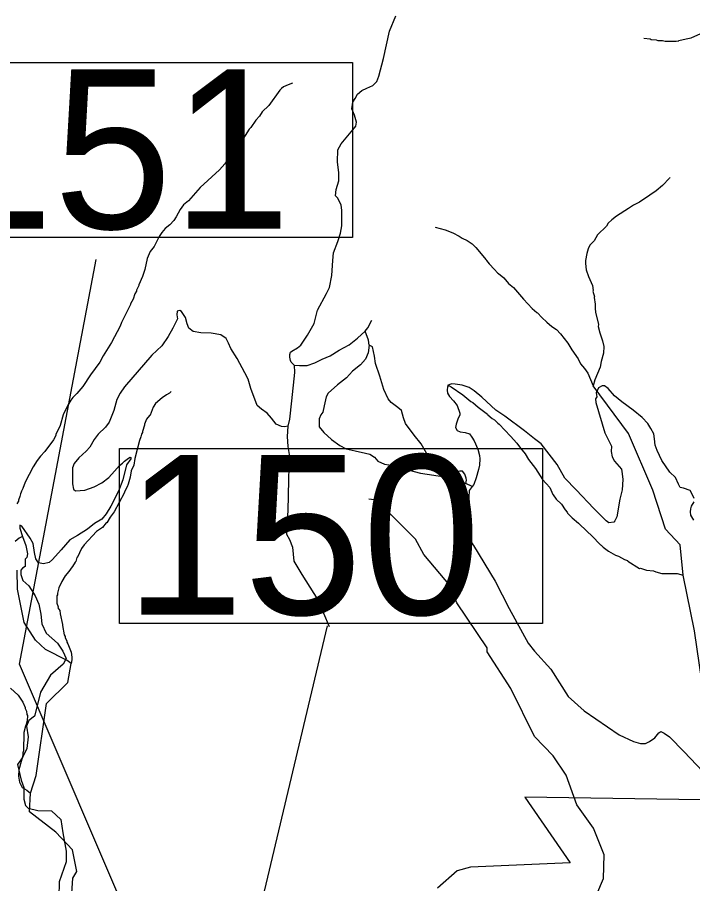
# Model space of a CAD drawing. Extents: x 1248089 to 1457196, y 820910 to 988753.
# Drawn here: x 1343636 to 1349567, y 954614 to 962221 of the extents above; entities that cross this region are included whole.
import ezdxf

# ---------------------------------------------------------------- set-up
doc = ezdxf.new("R2010")
doc.units = 0
for name, color, linetype in [('Exist Boundary Land Use Park State Division NC Parks and Recreation', 7, 'Continuous'), ('Exist Hydrographic Creek Single Shore', 7, 'Continuous'), ('Exist Hydrographic Misc Water Feature', 7, 'Continuous'), ('Exist Road Non-System Type 51', 7, 'Continuous'), ('Exist Road Secondary Structure Standard Bridge Number Label', 7, 'Continuous')]:
    doc.layers.add(name, color=color, linetype=linetype)

msp = doc.modelspace()

# ---------------------------------------------------------------- linework, layer by layer
at = {"layer": 'Exist Boundary Land Use Park State Division NC Parks and Recreation'}
msp.add_lwpolyline([(1351089.4, 954503.5), (1351089.5, 954700.4), (1350953.2, 954677.5), (1350470.4, 954696.8), (1350464.4, 954732.9), (1350446.4, 954800.8), (1350428.5, 954834.9), (1350228.5, 954814.8), (1350156.5, 954818.8), (1350128.5, 954834.8), (1350112.5, 954882.9), (1350068.5, 954906.8), (1350028.5, 954896.8), (1350026.6, 955345), (1348093, 955374.4), (1348492.8, 954798.2), (1347615, 954759.8), (1347499.2, 954725.8), (1347327.1, 954573.6)], dxfattribs=at)
at = {"layer": 'Exist Hydrographic Creek Single Shore'}
for points in [[(1349816.2, 954528.3), (1349918.1, 954624.7), (1350120.2, 954706), (1350146.2, 954738.3), (1350157.2, 954853), (1350132.2, 954879.8), (1350135.2, 954997.9), (1350220.2, 955088.1), (1350231.2, 955202.8), (1349935.2, 955750.4), (1349880.2, 955935.4), (1349695.2, 956247.7), (1349648.2, 956393.2), (1349583.2, 956834.3), (1349483.4, 957321.9), (1349458.1, 957588.6), (1349328.1, 957725.9), (1349218.1, 958069.5), (1349004.1, 958566.3), (1348693.1, 958985.9)], [(1348609.2, 954247.2), (1348785.1, 954660.6), (1348789.1, 954867.4), (1348695.1, 955102.4), (1348549.1, 955305.6), (1348455.1, 955566.8), (1348342.1, 955736.5), (1348178.2, 955907.2), (1347971.1, 956328.3), (1347761.1, 956651), (1347762.1, 956683.8), (1347496.1, 957079.8), (1347440.1, 957225.4), (1347205.1, 957505.9), (1347132.1, 957638.6), (1346790.1, 957980.4), (1346723, 957991.5)], [(1344608.3, 951627.3), (1344592.5, 951692.8), (1344730.2, 952063.2), (1344768.6, 952408.7), (1344593, 952916.1), (1344557.1, 953543.9), (1344518.1, 953675.9), (1344111.1, 954488.5), (1344123.1, 954662.2), (1344158, 954720.7), (1344120, 954911.9), (1343974, 955065.8), (1343744, 955244.4), (1343750.9, 955410.1), (1343799.9, 955564.7), (1343892.2, 956195.5), (1344078.1, 956380.1), (1344108.4, 956547.3), (1344074.1, 956574), (1343884, 956669.7), (1343794, 956753.6), (1343697, 956906.5), (1343637, 957199.9), (1343633, 957367.5)]]:
    msp.add_lwpolyline(points, dxfattribs=at)
at = {"layer": 'Exist Hydrographic Misc Water Feature'}
for points in [[(1349137.7, 962037.3), (1349193.6, 962032.1), (1349201.5, 962027.9), (1349247.3, 962022.9), (1349261.3, 962018.6), (1349301.3, 962017.6), (1349325.1, 962013.1), (1349421.1, 962011), (1349445.2, 962014.5), (1349445.3, 962018.5), (1349509.6, 962033), (1349553.8, 962040), (1349638.6, 962078.1)], [(1346053, 961642.6), (1346014.7, 961629.5), (1345974.3, 961610.4), (1345956, 961596.8), (1345941.7, 961581.1), (1345844.8, 961447.3), (1345786.9, 961390.6), (1345762.7, 961353.2), (1345730, 961317.9), (1345686.6, 961254.8), (1345672.2, 961239.2), (1345601.8, 961128.8), (1345550.4, 961066), (1345548.3, 961058), (1345516.8, 961019.4), (1345457.7, 960936.1), (1345410.5, 960881.1), (1345241.1, 960726.9), (1345138.6, 960611.3), (1345095.6, 960573.5), (1345064.9, 960533), (1345031.5, 960469.7), (1345010.8, 960438.1), (1344976, 960399), (1344935.3, 960367.9), (1344904.4, 960330.6), (1344883, 960295.4)], [(1349367.2, 960816.3), (1349364.9, 960808.4), (1349303.6, 960745.8), (1349246.5, 960697.1), (1349192.6, 960659.3), (1349101, 960599.5), (1349046.3, 960571.4), (1349004.6, 960542.5), (1348897.7, 960474.9), (1348857, 960443.9), (1348824.4, 960412.6), (1348809.8, 960388.9), (1348732.1, 960310.7), (1348703, 960259.3), (1348664.2, 960220.3), (1348649.5, 960188.6), (1348636.6, 960148.9), (1348627.2, 960085.1), (1348626.7, 960061.1), (1348633.4, 960003), (1348652.2, 959944.6), (1348686.5, 959867.8), (1348693.6, 959823.7), (1348691.7, 959816.7), (1348704.3, 959767.4), (1348702.7, 959761.5), (1348710.9, 959703.2), (1348710.1, 959663.3), (1348713.4, 959631.2), (1348739, 959522.7), (1348738.7, 959506.7), (1348751.4, 959450.4), (1348775.9, 959381.9), (1348786.8, 959329.6), (1348785.5, 959273.6), (1348763.9, 959198.2), (1348754.9, 959150.4), (1348708.5, 959039.5), (1348693.1, 958985.9)], [(1347305.6, 960378.7), (1347393.1, 960356.7), (1347460.5, 960329.2), (1347515.9, 960300), (1347543.4, 960281.4), (1347587, 960260.4), (1347630.4, 960231.4), (1347661.7, 960199.7), (1347753.4, 960092.7), (1347755.3, 960086.7), (1347778.6, 960058.2), (1347825.5, 960007.1), (1347852.9, 959978.5), (1347862.7, 959972.2), (1347907.9, 959933.3), (1347948.8, 959885), (1347994, 959849.3), (1348081.8, 959745.4), (1348158.1, 959665.7), (1348197.3, 959628.8), (1348205.2, 959626.6), (1348242.7, 959584.8), (1348286, 959545.9), (1348331.8, 959507.1), (1348372.1, 959478.9), (1348407.2, 959442.1), (1348471.5, 959360.7), (1348506.2, 959301.9), (1348560.5, 959222.7), (1348583.5, 959178.2), (1348617.7, 959139.1), (1348647.8, 959096.8), (1348693.1, 958985.9)], [(1344883, 960295.4), (1344862.6, 960261.9), (1344837.9, 960210.1), (1344803.7, 960165.4), (1344775.5, 960103.5), (1344755.5, 960007.9), (1344736.1, 959944.4), (1344702.5, 959873.2), (1344702.3, 959865.2), (1344681.5, 959825.6), (1344681.3, 959817.6), (1344668.8, 959793.9), (1344651.8, 959746.3), (1344630.9, 959706.8), (1344630.8, 959698.8), (1344551.3, 959540.6), (1344538.6, 959508.9), (1344463.5, 959366.6), (1344388.9, 959248.3), (1344359.7, 959192.9), (1344279.3, 959082.7), (1344211.1, 958980.3), (1344159.8, 958917.5), (1344123, 958882.3), (1344104.4, 958858.7), (1344075.4, 958811.3), (1344037.7, 958732.3), (1344011.6, 958636.8), (1343973.9, 958557.7), (1343973.7, 958549.7), (1343952.9, 958510.2), (1343876.7, 958407.9), (1343839.8, 958368.7), (1343808.9, 958329.5), (1343775.7, 958274.2), (1343704.9, 958139.8), (1343683.6, 958084.3), (1343671.1, 958060.5), (1343670.9, 958052.5), (1343662.6, 958036.8), (1343658.1, 958012.9), (1343645.4, 957981.2), (1343645.2, 957973.2), (1343632.7, 957949.4)], [(1347415.5, 958994.5), (1347447.1, 958975.7), (1347547.5, 958905.5), (1347620.3, 958847.8), (1347636.1, 958839.5), (1347683.2, 958798.4), (1347765.9, 958736.6), (1347768.1, 958731.6), (1347805.1, 958699.7), (1347826.8, 958687.3), (1347856.1, 958656.6), (1347867.9, 958648.3), (1347967.7, 958544.2), (1348024.4, 958482.8), (1348055.5, 958438.1), (1348097.2, 958387.2), (1348125.3, 958338.6), (1348185.6, 958259.2), (1348249.4, 958163.9), (1348311.9, 958092.4), (1348338.6, 958031.8), (1348343.5, 958029.3), (1348369.7, 957991.1), (1348414.7, 957946.1), (1348447.6, 957895.5), (1348465.3, 957877), (1348469, 957868.9), (1348510.2, 957826.1), (1348565.1, 957780.8), (1348639.4, 957705.2), (1348682.7, 957668.2), (1348756.9, 957588.5), (1348762.9, 957586.4), (1348780.5, 957568), (1348827.8, 957532.9), (1348891, 957499.5), (1348914.8, 957491), (1348968.2, 957461.8), (1348994, 957451.2), (1348997.9, 957445.2), (1349100.5, 957382.8), (1349108.5, 957384.7), (1349160.9, 957367.9), (1349222.1, 957362.1), (1349243.8, 957351.7), (1349295.5, 957338.4), (1349431.6, 957337.4), (1349483.4, 957321.9)], [(1344986.1, 958935), (1344971.9, 958921.2), (1344945.5, 958907.8), (1344907, 958880.7), (1344849.9, 958830), (1344829.2, 958798.5), (1344801.6, 958727.1), (1344795.5, 958725), (1344769.5, 958693.1), (1344751.9, 958648.2), (1344753.1, 958640.8), (1344734.5, 958584.7), (1344734.3, 958576.7), (1344726, 958560.9), (1344721.5, 958537), (1344708.8, 958505.2), (1344669.3, 958346.2), (1344660.1, 958290.3), (1344635, 958238.9), (1344626.9, 958182.3), (1344608.5, 958123.5), (1344600, 958099.7), (1344579.1, 958060.2), (1344574.8, 958044.3), (1344487.1, 957878.2), (1344451.5, 957831.8), (1344421.1, 957783.8), (1344416.1, 957781.6), (1344384.2, 957740.7), (1344331.4, 957705.8), (1344222.8, 957588.3), (1344200.2, 957556.8), (1344164.5, 957481.6), (1344158.4, 957479.7), (1344149.6, 957441.9), (1344144.1, 957438.4), (1344120.7, 957398.6), (1344116.7, 957396.7), (1344089.3, 957354.3), (1344056.9, 957316), (1344025.9, 957268.7), (1344000.7, 957213.3), (1343987.6, 957165.6), (1343987.3, 957149.6), (1343983.1, 957141.7), (1343981.8, 957077.7), (1343993.1, 957045.5), (1343992.9, 957037.5), (1344008.3, 957013.1), (1344011.7, 956985.1), (1344033.7, 956888.7), (1344031.5, 956880.7), (1344047.7, 956800.3), (1344055.4, 956784.2), (1344055.2, 956776.2), (1344070.5, 956743.8), (1344070.3, 956735.8), (1344080, 956719.6), (1344108.4, 956647), (1344115.4, 956602.8), (1344114.9, 956578.8), (1344108.4, 956547.3)], [(1343575.5, 956331), (1343642.2, 956269.5), (1343682.8, 956208.6), (1343705.8, 956160.1), (1343705.6, 956152.1), (1343717.1, 956127.8), (1343720.5, 956099.7), (1343724.3, 956091.6), (1343723.3, 956043.8), (1343714.6, 956011.9), (1343706.2, 955996.1), (1343693.1, 955940.4), (1343689.6, 955780.5), (1343685.2, 955764.6), (1343684.7, 955740.6), (1343649.9, 955613.4), (1343644.7, 955557.6), (1343655.6, 955505.3), (1343678.5, 955458.8), (1343718.1, 955435.9), (1343750.9, 955410.1)]]:
    msp.add_lwpolyline(points, dxfattribs=at)
at = {"layer": 'Exist Road Non-System Type 51'}
for points in [[(1346068.4, 959167), (1346040.1, 959192.6), (1346034.7, 959207.6), (1346029.2, 959236.2), (1346029.2, 959259.4), (1346036, 959282.5), (1346046.9, 959289.3), (1346095.9, 959317.9), (1346127.2, 959342.4), (1346185.7, 959430.9), (1346244.2, 959533.1), (1346272.6, 959649.3), (1346350.2, 959795), (1346377.4, 959848.1), (1346399.2, 959955.7), (1346406, 960086.4), (1346412.7, 960153.5), (1346452.2, 960254.2), (1346475.3, 960325), (1346484.8, 960390.4), (1346486.2, 960451.7), (1346486.2, 960526.6), (1346479.4, 960572.9), (1346449.4, 960633.4), (1346431.7, 960653.8), (1346435.8, 960709.6), (1346458.9, 960785.9), (1346460.3, 960856.7), (1346448, 960952), (1346449.4, 961056.9), (1346479.3, 961109.1), (1346584, 961233), (1346608.5, 961264.3), (1346614, 961301.1), (1346596.3, 961362.4), (1346573.1, 961418.2), (1346584, 961475.4), (1346603.1, 961508.1), (1346622.1, 961546.2), (1346660.2, 961578.9), (1346705.1, 961600.6), (1346756.8, 961623.8), (1346792.2, 961657.8), (1346811.3, 961704.1), (1346853.2, 961861), (1346904.9, 962099.3), (1346960.7, 962235.5)], [(1346010.4, 958630.4), (1345986.5, 958626.5), (1345955.3, 958629.4), (1345909.9, 958647.8), (1345868.7, 958700.4), (1345829, 958744.4), (1345780.7, 958779.9), (1345741, 958812.6), (1345685.7, 958961.7), (1345664.4, 959045.5), (1345634.6, 959098.3), (1345566.5, 959226.2), (1345509.8, 959314.2), (1345491.3, 959361.1), (1345468.6, 959402.3), (1345424.6, 959432.1), (1345339.4, 959449.1), (1345247.2, 959450.6), (1345180.5, 959461.9), (1345140.8, 959491.8), (1345128, 959530.1), (1345113.8, 959585.5), (1345076.9, 959639.5), (1345061.8, 959646.1), (1345039.1, 959641.9), (1345037.7, 959609.2), (1345042, 959573.7), (1345000.8, 959491.3), (1344959.6, 959418.9), (1344905.7, 959336.5), (1344816.3, 959254.1), (1344578.1, 958977.9), (1344539.8, 958921.1), (1344510, 958864.3), (1344483, 958769.2), (1344442.2, 958666.4), (1344411, 958622.3), (1344345.7, 958561.3), (1344311.7, 958515.8), (1344271.9, 958446.2), (1344239.3, 958412.1), (1344175.4, 958353.9), (1344134.4, 958303.4), (1344121.7, 958266.5), (1344120.3, 958201.1), (1344121.7, 958125.8), (1344128.8, 958077.6), (1344131.6, 958074.7), (1344145.8, 958064.8), (1344229.5, 958069), (1344310.4, 958098.9), (1344378.6, 958132.9), (1344439.6, 958181.2), (1344489.3, 958236.6), (1344533.2, 958284.9), (1344560.2, 958306.2), (1344577.2, 958323.3), (1344611.3, 958350.2), (1344626.9, 958358.8), (1344634, 958355.9), (1344634, 958346), (1344595.7, 958290.6), (1344561.6, 958159.9), (1344523.3, 958061.9), (1344456.6, 957929.9), (1344415.5, 957862.5), (1344377.2, 957814.2), (1344314.7, 957777.3), (1344250.9, 957726.1), (1344165.7, 957672.2), (1344097.6, 957633.8), (1344021, 957545.8), (1343944.5, 957460.8), (1343914.7, 957433.9), (1343866.4, 957423.9), (1343821, 957431), (1343799.7, 957466.5), (1343786.9, 957521.9), (1343774.2, 957600), (1343747.2, 957646.9), (1343674.8, 957754.8), (1343657.8, 957761.9), (1343657.8, 957736.4), (1343680.5, 957663.9), (1343711.7, 957584.4), (1343724.5, 957510.6), (1343720.2, 957479.3), (1343703.2, 957462.3), (1343703.2, 957399.8), (1343681.9, 957384.2), (1343667.9, 957366.1), (1343667.9, 957329.2), (1343684.9, 957275.2), (1343736, 957228.4), (1343791.4, 957140.3), (1343824, 957068.5)], [(1346689.6, 959465.2), (1346715.3, 959494.7), (1346749.4, 959562.9)], [(1346068.4, 959167), (1346113.8, 959162.7), (1346180.5, 959164.1), (1346250.1, 959188.3), (1346312.5, 959219.5), (1346383.5, 959247.9), (1346463, 959299.1), (1346549.5, 959344.5), (1346623.3, 959404.2), (1346689.6, 959465.2)], [(1346725.1, 959341.6), (1346720.9, 959385.7), (1346689.6, 959465.2)], [(1346725.1, 959341.6), (1346716.6, 959274.9), (1346693.9, 959219.5), (1346648.5, 959169.8), (1346580.4, 959114.4), (1346526.4, 959054.7), (1346446.9, 958995.1), (1346364.6, 958919.8), (1346349, 958888.6), (1346330.6, 958810.5), (1346319.2, 958755.1), (1346301, 958731.8), (1346286.8, 958694.8), (1346288.2, 958626.7), (1346327.9, 958575.5), (1346394.6, 958513.1), (1346468.4, 958461.9), (1346523.8, 958433.5), (1346603.3, 958413.6), (1346692.7, 958393.7), (1346731, 958385.2), (1346773.6, 958358.2), (1346803.4, 958322.7), (1346860.2, 958298.6), (1346935.4, 958287.2), (1347076.7, 958245.5), (1347177.5, 958218.5), (1347391.8, 958185.8), (1347519.5, 958153.1), (1347574.3, 958129.4)], [(1347574.3, 958129.4), (1347580.4, 958157.2), (1347577.5, 958174.2), (1347566.2, 958211.1), (1347546.3, 958236.7), (1347523.6, 958236.7), (1347488.1, 958229.6), (1347441.3, 958245.2), (1347377.4, 958265.1), (1347282.3, 958338.9), (1347228.4, 958394.3), (1347183, 958475.3), (1347120.5, 958553.4), (1347043.9, 958654.2), (1347027.3, 958704.5), (1347010.2, 958769.8), (1346977.6, 958794), (1346919.4, 958838), (1346893.9, 958872.1), (1346855.5, 958953), (1346820.1, 959070.9), (1346781.9, 959181.2), (1346771.9, 959245.1), (1346756.3, 959328.9), (1346725.1, 959341.6)], [(1346068.4, 959167), (1346070, 959103.4), (1346044.4, 958853.4), (1346026, 958694.3), (1346010.4, 958630.4)], [(1349579.6, 957997.6), (1349562.6, 958033.1), (1349544.1, 958065.8), (1349485.9, 958087.1), (1349457.6, 958094.2), (1349441.9, 958121.2), (1349416.4, 958179.4), (1349366.7, 958226.3), (1349295.8, 958330), (1349256, 958416.6), (1349237.6, 958463.5), (1349230.9, 958519.3), (1349225.2, 958563.3), (1349199.7, 958610.2), (1349174.2, 958655.6), (1349123.1, 958706.7), (1349043.6, 958772.1), (1348945.7, 958845.9), (1348880.4, 958898.5), (1348825, 958962.4), (1348793.8, 958985.1), (1348771.1, 958985.1), (1348739.9, 958968.1), (1348720, 958925.5), (1348725.7, 958890), (1348714.3, 958871.5), (1348715.7, 958838.8), (1348796.6, 958573.2), (1348854.8, 958456.8), (1348850.6, 958408.5), (1348859.1, 958361.6), (1348880.4, 958324.7), (1348941.4, 958253.3), (1348948.5, 958212.1), (1348954.2, 958163.9), (1348948.5, 958073), (1348928.6, 957989.2), (1348901.7, 957834.4), (1348883.2, 957800.3), (1348874.7, 957788.9), (1348830.7, 957781.8), (1348806.6, 957801.7), (1348698.7, 957908.2), (1348544, 958073), (1348444.7, 958173.8), (1348376.6, 958294.5), (1348306.2, 958385.9), (1348235.3, 958475.3), (1348178.5, 958520.8), (1348090.5, 958591.8), (1347917.4, 958718.2), (1347839.3, 958772.2), (1347714.8, 958887.1), (1347648.1, 958941.1), (1347605.6, 958970.9), (1347541.7, 958992.2), (1347480.7, 958999.3), (1347450.9, 959002.1), (1347425.3, 958995), (1347414, 958976.6), (1347411.1, 958948.2), (1347415.4, 958922.6), (1347432.4, 958891.3), (1347467.9, 958853)], [(1347467.9, 958853), (1347497.7, 958811.8), (1347521.8, 958745.1), (1347521.8, 958729.4), (1347507.6, 958701), (1347489.2, 958648.5), (1347484.9, 958620.1), (1347497.7, 958594.5), (1347524.7, 958580.3), (1347570.1, 958574.6), (1347607, 958564.7), (1347628.3, 958534.9), (1347649.6, 958502.2), (1347679.4, 958429.8), (1347695, 958375.1), (1347697.8, 958345.3), (1347696.4, 958288.5), (1347686.4, 958251.6), (1347665.1, 958177.7), (1347646.7, 958118.1), (1347629.7, 958102.4)], [(1346010.4, 958630.4), (1346004.7, 958541.7), (1346010.4, 958453.6), (1346024.6, 958382.6), (1346017.5, 958161.1), (1346010.4, 957889.1), (1345999, 957732.9), (1346000.5, 957684), (1346027.4, 957635.7), (1346053, 957567.6), (1346064.3, 957446.9), (1346133.9, 957330.4), (1346275.8, 957106), (1346374.7, 956872.7)], [(1347629.7, 958102.4), (1347604.1, 958065.5), (1347601.3, 958008.7), (1347604.3, 957952.5), (1347592.9, 957899.9), (1347571.6, 957850.2), (1347570.2, 957770.7), (1347588.7, 957676.9), (1347642.6, 957583.2), (1347831.3, 957270.4), (1347956.2, 957031.8), (1348122.1, 956727.1), (1348177.4, 956654.7), (1348320.5, 956499), (1348475.2, 956257.6), (1348615.3, 956132.1), (1348921.9, 955920.4), (1349046.8, 955863.6), (1349107.8, 955845.2), (1349151.8, 955845.2), (1349187.3, 955863.6), (1349235.5, 955894.9), (1349271, 955938.9), (1349288.8, 955949.3), (1349317.2, 955936.5), (1349362.6, 955902.4), (1349491.7, 955771.7), (1349657.8, 955599.9)], [(1347629.7, 958102.4), (1347574.3, 958129.4)], [(1349578.1, 957805.5), (1349552.5, 957850.9), (1349546.9, 957879.4), (1349551.1, 957906.3), (1349558.2, 957930.5), (1349581, 957966.4)], [(1343680.5, 957663.9), (1343650.8, 957648), (1343618.2, 957618.1)], [(1343824, 957068.5), (1343842.8, 956980.7), (1343851.3, 956895.5), (1343889.6, 956814.5), (1343987.6, 956725), (1344034.4, 956656.8), (1344064.2, 956592.9), (1344038.7, 956541.8), (1343928, 956443.8), (1343838.6, 956294.7), (1343808.7, 956175.4), (1343787.5, 956085.9), (1343736.4, 956047.6), (1343715.1, 955996.4), (1343732.1, 955902.7), (1343719.3, 955800.4), (1343681, 955723.7), (1343638.4, 955659.8), (1343668.2, 955523.5), (1343693.8, 955459.6), (1343693.8, 955357.3), (1343706.5, 955300.1), (1343732.1, 955278.8), (1343817.2, 955257.5), (1343936.5, 955253.3), (1344017.4, 955176.6), (1344034.4, 955061.5), (1344064.2, 954899.6), (1344064.2, 954805.9), (1344004.6, 954631.2), (1344000.3, 954494.9)]]:
    msp.add_lwpolyline(points, dxfattribs=at)
at = {"layer": 'Exist Road Secondary Structure Standard Bridge Number Label'}
msp.add_line((1345552.4, 953483.2), (1346360, 956878.1), dxfattribs=at)
for points in [[(1342862.6, 961823.2), (1346578.5, 961823.2), (1346578.5, 960286.7), (1342862.6, 960286.7)], [(1344532.4, 958434.9), (1348248.3, 958434.9), (1348248.3, 956898.4), (1344532.4, 956898.4)]]:
    msp.add_lwpolyline(points, close=True, dxfattribs=at)
msp.add_lwpolyline([(1345040.4, 953306.6), (1343654.2, 956541), (1344329.5, 960095.3)], dxfattribs=at)

# ---------------------------------------------------------------- texts
for s, p in [('151', (1342912.7, 960365.8)), ('150', (1344582.5, 956977.5))]:
    msp.add_text(s, height=1400, dxfattribs=at).set_placement(p)

doc.saveas('drawing.dxf')
